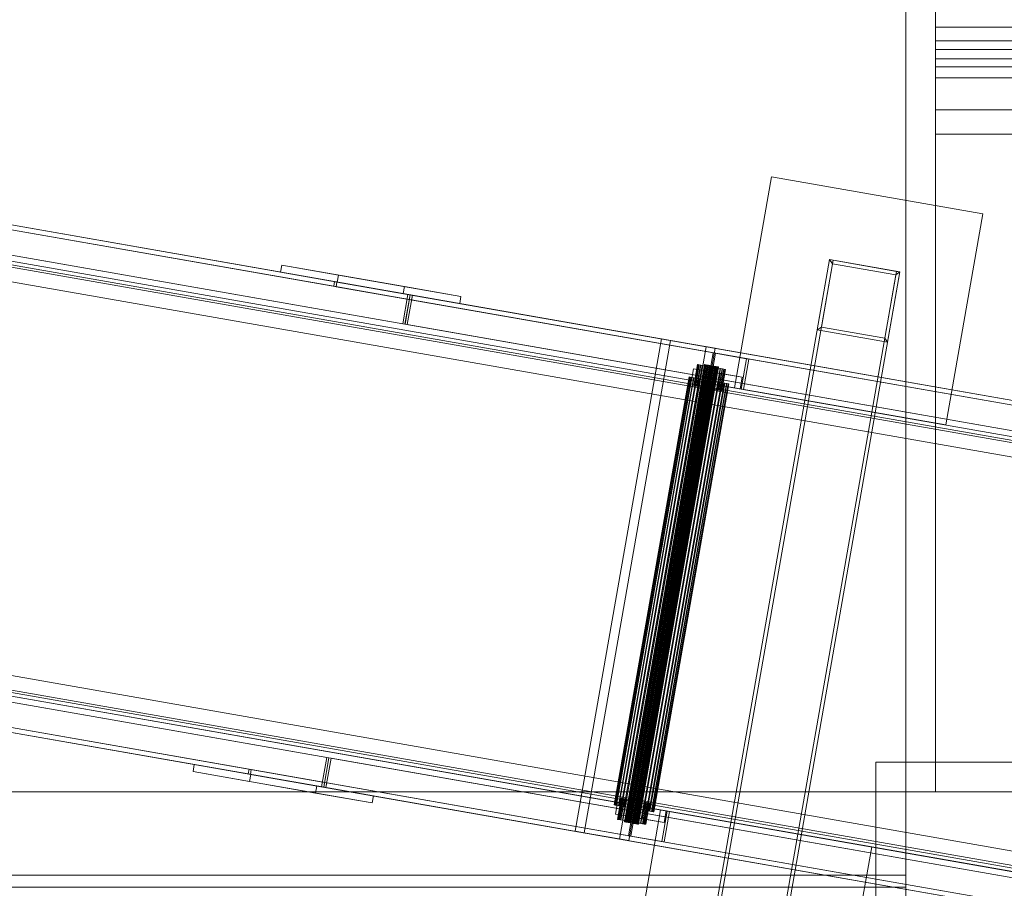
# Model space of a CAD drawing. Header units: millimetres. Extents: x -4395 to 65662, y -65530 to 6847.
# Tile 716 of 1034: x 25056 to 25883, y -19411 to -18681. Entities that reach past the tile are written whole.
import ezdxf

# ---------------------------------------------------------------- set-up
doc = ezdxf.new("R2010")
doc.units = ezdxf.units.MM
doc.layers.add('superior_briquetadora', color=7, linetype='Continuous', lineweight=0)
doc.layers.add('superior_C07', color=7, linetype='Continuous', lineweight=0)

msp = doc.modelspace()

# ---------------------------------------------------------------- linework, layer by layer
at = {"layer": 'superior_briquetadora'}
for p, q in [((25825.067, -18720.639), (25825.067, -17660)), ((25800.067, -19330), (25800.067, -18320)), ((25800.067, -19330), (25800.067, -18460)), ((25800.067, -19330), (25800.067, -18500)), ((25825.067, -18714.105), (25825.067, -18674.804)), ((25825.067, -18687.386), (25825.067, -18698.89)), ((25825.067, -18706.157), (25825.067, -18687.386)), ((25825.067, -18687.386), (25925.067, -18687.386)), ((25825.067, -18706.157), (25825.067, -18698.89)), ((25825.067, -18698.89), (25925.067, -18698.89)), ((25825.067, -18706.157), (25925.067, -18706.157)), ((25825.067, -18730), (25825.067, -18714.105)), ((25825.067, -18714.105), (25925.067, -18714.105)), ((25825.067, -19330), (25825.067, -18720.639)), ((25825.067, -18720.639), (25925.067, -18720.639)), ((25825.067, -18756.963), (25825.067, -18730)), ((25825.067, -18730), (25925.067, -18730)), ((25825.067, -18777.418), (25825.067, -18756.963)), ((25825.067, -18756.963), (25925.067, -18756.963)), ((25825.067, -19330), (25825.067, -18777.418)), ((25825.067, -18777.418), (25925.067, -18777.418)), ((25775.067, -19505), (25775.067, -19305)), ((25775.067, -19305), (25975.067, -19305)), ((23900.067, -19330), (25800.067, -19330)), ((25800.067, -19480), (25800.067, -19330)), ((25800.067, -19330), (25950.067, -19330)), ((25825.067, -19330), (25925.067, -19330)), ((23900.067, -19400), (25800.067, -19400)), ((25800.067, -19410), (25800.067, -19400)), ((23900.067, -19410), (25800.067, -19410))]:
    msp.add_line(p, q, dxfattribs=at)
at = {"layer": 'superior_C07'}
for p, q in [((19912.211, -17953.073), (26602.846, -19126.05)), ((26604.684, -19126.372), (19914.049, -17953.396)), ((26602.155, -19129.99), (19911.52, -17957.013)), ((26644.814, -19133.408), (19954.179, -17960.431)), ((19955.098, -17960.592), (26645.733, -19133.569)), ((26647.571, -19133.891), (19956.936, -17960.915)), ((19953.488, -17964.371), (26644.123, -19137.348)), ((26598.529, -19150.675), (19907.894, -17977.698)), ((19909.732, -17978.02), (26600.367, -19150.997)), ((26641.416, -19158.193), (19950.781, -17985.217)), ((19952.619, -17985.539), (26643.254, -19158.516)), ((20132.236, -17995.708), (26504.587, -19112.885)), ((26506.425, -19113.207), (20134.074, -17996.031)), ((20004.474, -18004.783), (26564.051, -19154.783)), ((26564.97, -19154.944), (20005.393, -18004.944)), ((20036.027, -18010.314), (26595.604, -19160.314)), ((26596.523, -19160.475), (20036.946, -18010.475)), ((26540.7, -19148.658), (20093.459, -18018.353)), ((20093.977, -18015.398), (26541.218, -19145.703)), ((20100.637, -18021.641), (26529.156, -19148.665)), ((26530.075, -19148.826), (20101.556, -18021.803)), ((20104.181, -18020.232), (26551.422, -19150.538)), ((26551.94, -19147.583), (20104.699, -18017.277)), ((26497.162, -19155.239), (20124.811, -18038.062)), ((20126.649, -18038.385), (26499, -19155.561)), ((19844.001, -18342.14), (26534.636, -19515.116)), ((26536.474, -19515.438), (19845.839, -18342.462)), ((19886.889, -18349.658), (26577.524, -19522.635)), ((26579.362, -19522.957), (19888.727, -18349.981)), ((26503.612, -19499.525), (19944.035, -18349.525)), ((19944.954, -18349.686), (26504.531, -19499.686)), ((26535.165, -19505.056), (19975.588, -18355.056)), ((19976.507, -18355.217), (26536.084, -19505.217)), ((20068.516, -18359.165), (26440.867, -19476.341)), ((26442.705, -19476.664), (20070.354, -18359.487)), ((26530.319, -19539.741), (19839.684, -18366.764)), ((19840.375, -18362.824), (26531.01, -19535.801)), ((19841.522, -18367.086), (26532.157, -19540.063)), ((20032.329, -18367.035), (26479.571, -19497.34)), ((26468.717, -19493.407), (20040.198, -18366.384)), ((20041.117, -18366.545), (26469.636, -19493.568)), ((26490.293, -19499.22), (20043.051, -18368.914)), ((19881.652, -18374.122), (26572.287, -19547.098)), ((26572.978, -19543.158), (19882.343, -18370.182)), ((26573.206, -19547.259), (19882.571, -18374.283)), ((19884.41, -18374.605), (26575.045, -19547.582)), ((26479.053, -19500.295), (20031.811, -18369.989)), ((20042.533, -18371.869), (26489.775, -19502.175)), ((26433.442, -19518.695), (20061.091, -18401.519)), ((20062.929, -18401.841), (26435.28, -19519.018)), ((24198.865, -18704.593), (25320.349, -18901.208)), ((25319.658, -18905.147), (24198.175, -18708.533)), ((24260.439, -18715.388), (25381.922, -18912.002)), ((25383.76, -18912.325), (24262.277, -18715.71)), ((24261.586, -18719.65), (25383.07, -18916.265)), ((25377.605, -18936.627), (24256.122, -18740.013)), ((24257.96, -18740.335), (25379.443, -18936.949)), ((25656.339, -18990.57), (25687.422, -18813.274)), ((25687.422, -18813.274), (25864.718, -18844.357)), ((25864.718, -18844.357), (25833.635, -19021.653)), ((25274.988, -18893.255), (25276.024, -18887.345)), ((25276.024, -18887.345), (25378.998, -18905.398)), ((25276.024, -18887.345), (25323.506, -18895.67)), ((25736.16, -18882.733), (25632.55, -19473.72)), ((25635.505, -19474.238), (25739.115, -18883.251)), ((25736.16, -18882.733), (25725.799, -18941.832)), ((25738.597, -18886.206), (25729.272, -18939.395)), ((25795.258, -18893.094), (25736.16, -18882.733)), ((25738.597, -18886.206), (25736.16, -18882.733)), ((25739.115, -18883.251), (25736.16, -18882.733)), ((25791.785, -18895.531), (25738.597, -18886.206)), ((25739.115, -18883.251), (25792.304, -18892.576)), ((25377.962, -18911.308), (25274.988, -18893.255)), ((25274.988, -18893.255), (25322.47, -18901.58)), ((25323.506, -18895.67), (25322.47, -18901.58)), ((25426.481, -18913.723), (25323.506, -18895.67)), ((25792.304, -18892.576), (25688.694, -19483.563)), ((25691.649, -19484.081), (25795.258, -18893.094)), ((25782.461, -18948.72), (25791.785, -18895.531)), ((25784.898, -18952.193), (25795.258, -18893.094)), ((25795.258, -18893.094), (25791.785, -18895.531)), ((25795.258, -18893.094), (25792.304, -18892.576)), ((25320.349, -18901.208), (25319.658, -18905.147)), ((25319.658, -18905.147), (25383.07, -18916.265)), ((25383.76, -18912.325), (25320.349, -18901.208)), ((25321.53, -18905.476), (25322.221, -18901.536)), ((26443.013, -19102.09), (25321.53, -18905.476)), ((25321.53, -18905.476), (25384.942, -18916.593)), ((25322.221, -18901.536), (26443.704, -19098.15)), ((25322.221, -18901.536), (25385.632, -18912.653)), ((25322.47, -18901.58), (25425.445, -18919.633)), ((25378.998, -18905.398), (25377.962, -18911.308)), ((25426.481, -18913.723), (25378.998, -18905.398)), ((25381.922, -18912.002), (25377.605, -18936.627)), ((25377.962, -18911.308), (25425.445, -18919.633)), ((25379.443, -18936.949), (25383.76, -18912.325)), ((25379.477, -18936.955), (25383.794, -18912.331)), ((25385.632, -18912.653), (25381.315, -18937.277)), ((25383.76, -18912.325), (25381.922, -18912.002)), ((25383.07, -18916.265), (25383.76, -18912.325)), ((25383.794, -18912.331), (26505.278, -19108.945)), ((25383.794, -18912.331), (25385.632, -18912.653)), ((25385.632, -18912.653), (25384.942, -18916.593)), ((26507.116, -19109.267), (25385.632, -18912.653)), ((25425.445, -18919.633), (25426.481, -18913.723)), ((25384.942, -18916.593), (26506.425, -19113.207)), ((25377.605, -18936.627), (25379.443, -18936.949)), ((26500.961, -19133.569), (25379.477, -18936.955)), ((25379.477, -18936.955), (25381.315, -18937.277)), ((25381.315, -18937.277), (26502.799, -19133.891)), ((25729.272, -18939.395), (25725.799, -18941.832)), ((25729.272, -18939.395), (25782.461, -18948.72)), ((25725.799, -18941.832), (25784.898, -18952.193)), ((25522.338, -19363.025), (25594.864, -18949.335)), ((25602.523, -18950.677), (25529.996, -19364.368)), ((25632.31, -18955.899), (25559.783, -19369.59)), ((25594.864, -18949.335), (25632.31, -18955.899)), ((25594.864, -18949.335), (25602.523, -18950.677)), ((25639.968, -18957.242), (25602.523, -18950.677)), ((25639.968, -18957.242), (25632.31, -18955.899)), ((25782.461, -18948.72), (25784.898, -18952.193)), ((25567.441, -19370.933), (25639.968, -18957.242)), ((25633.882, -18986.633), (25638.372, -18961.023)), ((25640.21, -18961.345), (25635.72, -18986.955)), ((25638.372, -18961.023), (25666.456, -18965.947)), ((25638.372, -18961.023), (25640.21, -18961.345)), ((25668.294, -18966.269), (25640.21, -18961.345)), ((25631.143, -18970.924), (25563.797, -19355.065)), ((25631.168, -18970.928), (25563.822, -19355.069)), ((25631.344, -18970.959), (25563.998, -19355.1)), ((25564.072, -19355.113), (25631.419, -18970.972)), ((25631.764, -18971.032), (25564.418, -19355.174)), ((25631.885, -18971.054), (25564.539, -19355.195)), ((25632.387, -18971.142), (25565.04, -19355.283)), ((25632.549, -18971.17), (25565.203, -19355.311)), ((25633.188, -18971.282), (25565.842, -19355.423)), ((25633.386, -18971.317), (25566.04, -19355.458)), ((25634.137, -18971.448), (25566.791, -19355.59)), ((25634.363, -18971.488), (25567.017, -19355.629)), ((25635.197, -18971.634), (25567.851, -19355.776)), ((25635.443, -18971.677), (25568.097, -19355.819)), ((25636.328, -18971.833), (25568.982, -19355.974)), ((25636.584, -18971.877), (25569.238, -19356.019)), ((25637.487, -18972.036), (25570.14, -19356.177)), ((25637.742, -18972.081), (25570.396, -19356.222)), ((25638.628, -18972.236), (25571.281, -19356.377)), ((25638.873, -18972.279), (25571.527, -19356.42)), ((25639.707, -18972.425), (25572.361, -19356.566)), ((25639.934, -18972.465), (25572.588, -19356.606)), ((25640.684, -18972.596), (25573.338, -19356.738)), ((25640.883, -18972.631), (25573.537, -19356.772)), ((25641.521, -18972.743), (25574.175, -19356.884)), ((25641.684, -18972.772), (25574.338, -19356.913)), ((25642.186, -18972.86), (25574.839, -19357.001)), ((25642.307, -18972.881), (25574.96, -19357.022)), ((25642.652, -18972.941), (25575.306, -19357.083)), ((25625.077, -18970.875), (25621.969, -18988.605)), ((25625.128, -18970.884), (25622.019, -18988.614)), ((25625.48, -18970.946), (25622.372, -18988.676)), ((25622.521, -18988.702), (25625.629, -18970.972)), ((25626.32, -18971.093), (25623.212, -18988.823)), ((25626.562, -18971.136), (25623.454, -18988.865)), ((25627.565, -18971.312), (25624.457, -18989.041)), ((25627.891, -18971.369), (25624.783, -18989.098)), ((25625.128, -18970.884), (25625.077, -18970.875)), ((25625.077, -18970.875), (25625.48, -18970.946)), ((25625.629, -18970.972), (25625.128, -18970.884)), ((25625.48, -18970.946), (25626.32, -18971.093)), ((25626.562, -18971.136), (25625.629, -18970.972)), ((25629.168, -18971.593), (25626.059, -18989.322)), ((25626.32, -18971.093), (25627.565, -18971.312)), ((25629.565, -18971.662), (25626.456, -18989.392)), ((25627.891, -18971.369), (25626.562, -18971.136)), ((25627.565, -18971.312), (25629.168, -18971.593)), ((25629.565, -18971.662), (25627.891, -18971.369)), ((25631.066, -18971.925), (25627.957, -18989.655)), ((25631.519, -18972.005), (25628.41, -18989.734)), ((25629.168, -18971.593), (25631.066, -18971.925)), ((25631.519, -18972.005), (25629.565, -18971.662)), ((25633.187, -18972.297), (25630.078, -18990.027)), ((25633.678, -18972.383), (25630.57, -18990.113)), ((25631.066, -18971.925), (25633.187, -18972.297)), ((25631.168, -18970.928), (25631.143, -18970.924)), ((25631.143, -18970.924), (25631.344, -18970.959)), ((25631.419, -18970.972), (25631.168, -18970.928)), ((25631.344, -18970.959), (25631.764, -18971.032)), ((25631.885, -18971.054), (25631.419, -18970.972)), ((25633.678, -18972.383), (25631.519, -18972.005)), ((25631.764, -18971.032), (25632.387, -18971.142)), ((25632.549, -18971.17), (25631.885, -18971.054)), ((25635.449, -18972.694), (25632.341, -18990.423)), ((25632.387, -18971.142), (25633.188, -18971.282)), ((25633.386, -18971.317), (25632.549, -18971.17)), ((25635.96, -18972.783), (25632.852, -18990.513)), ((25633.187, -18972.297), (25635.449, -18972.694)), ((25633.188, -18971.282), (25634.137, -18971.448)), ((25634.363, -18971.488), (25633.386, -18971.317)), ((25635.96, -18972.783), (25633.678, -18972.383)), ((25634.137, -18971.448), (25635.197, -18971.634)), ((25635.443, -18971.677), (25634.363, -18971.488)), ((25635.197, -18971.634), (25636.328, -18971.833)), ((25636.584, -18971.877), (25635.443, -18971.677)), ((25635.449, -18972.694), (25637.765, -18973.1)), ((25638.276, -18973.189), (25635.96, -18972.783)), ((25636.328, -18971.833), (25637.487, -18972.036)), ((25637.742, -18972.081), (25636.584, -18971.877)), ((25637.487, -18972.036), (25638.628, -18972.236)), ((25638.873, -18972.279), (25637.742, -18972.081)), ((25638.628, -18972.236), (25639.707, -18972.425)), ((25639.934, -18972.465), (25638.873, -18972.279)), ((25639.707, -18972.425), (25640.684, -18972.596)), ((25640.883, -18972.631), (25639.934, -18972.465)), ((25640.684, -18972.596), (25641.521, -18972.743)), ((25641.684, -18972.772), (25640.883, -18972.631)), ((25641.521, -18972.743), (25642.186, -18972.86)), ((25642.307, -18972.881), (25641.684, -18972.772)), ((25642.186, -18972.86), (25642.652, -18972.941)), ((25642.727, -18972.954), (25642.307, -18972.881)), ((25642.652, -18972.941), (25642.903, -18972.985)), ((25666.456, -18965.947), (25661.966, -18991.556)), ((25663.804, -18991.878), (25668.294, -18966.269)), ((25668.294, -18966.269), (25666.456, -18965.947)), ((25642.727, -18972.954), (25575.38, -19357.096)), ((25642.903, -18972.985), (25575.557, -19357.127)), ((25642.928, -18972.99), (25575.582, -19357.131)), ((25620.148, -18984.225), (25621.875, -18974.375)), ((25621.875, -18974.375), (25644.342, -18978.314)), ((25621.875, -18974.375), (25640.255, -18977.597)), ((25637.765, -18973.1), (25634.657, -18990.829)), ((25638.276, -18973.189), (25635.168, -18990.919)), ((25640.047, -18973.5), (25636.939, -18991.229)), ((25640.539, -18973.586), (25637.43, -18991.316)), ((25637.765, -18973.1), (25640.047, -18973.5)), ((25640.539, -18973.586), (25638.276, -18973.189)), ((25640.255, -18977.597), (25638.528, -18987.447)), ((25642.207, -18973.878), (25639.098, -18991.608)), ((25642.66, -18973.958), (25639.551, -18991.687)), ((25640.047, -18973.5), (25642.207, -18973.878)), ((25662.722, -18981.536), (25640.255, -18977.597)), ((25642.66, -18973.958), (25640.539, -18973.586)), ((25644.161, -18974.221), (25641.052, -18991.951)), ((25644.558, -18974.291), (25641.449, -18992.02)), ((25642.207, -18973.878), (25644.161, -18974.221)), ((25644.342, -18978.314), (25642.615, -18988.164)), ((25644.558, -18974.291), (25642.66, -18973.958)), ((25645.834, -18974.514), (25642.726, -18992.244)), ((25642.928, -18972.99), (25642.727, -18972.954)), ((25642.903, -18972.985), (25642.928, -18972.99)), ((25646.16, -18974.572), (25643.052, -18992.301)), ((25647.163, -18974.747), (25644.055, -18992.477)), ((25644.161, -18974.221), (25645.834, -18974.514)), ((25647.405, -18974.79), (25644.297, -18992.519)), ((25662.722, -18981.536), (25644.342, -18978.314)), ((25646.16, -18974.572), (25644.558, -18974.291)), ((25648.096, -18974.911), (25644.988, -18992.641)), ((25648.245, -18974.937), (25645.137, -18992.667)), ((25648.598, -18974.999), (25645.489, -18992.729)), ((25648.648, -18975.008), (25645.54, -18992.737)), ((25645.834, -18974.514), (25647.163, -18974.747)), ((25647.405, -18974.79), (25646.16, -18974.572)), ((25647.163, -18974.747), (25648.096, -18974.911)), ((25648.245, -18974.937), (25647.405, -18974.79)), ((25648.096, -18974.911), (25648.598, -18974.999)), ((25648.648, -18975.008), (25648.245, -18974.937)), ((25648.598, -18974.999), (25648.648, -18975.008)), ((25618.181, -18981.342), (25555.152, -19340.859)), ((25618.252, -18981.354), (25555.223, -19340.871)), ((25618.751, -18981.442), (25555.722, -19340.959)), ((25555.933, -19340.996), (25618.963, -18981.479)), ((25619.941, -18981.65), (25556.912, -19341.167)), ((25620.284, -18981.711), (25557.255, -19341.227)), ((25621.705, -18981.96), (25558.676, -19341.476)), ((25622.167, -18982.041), (25559.138, -19341.557)), ((25623.975, -18982.358), (25560.946, -19341.874)), ((25624.538, -18982.456), (25561.509, -19341.973)), ((25626.664, -18982.829), (25563.635, -19342.346)), ((25627.306, -18982.942), (25564.277, -19342.458)), ((25629.669, -18983.356), (25566.64, -19342.873)), ((25630.365, -18983.478), (25567.336, -19342.995)), ((25632.874, -18983.918), (25569.845, -19343.434)), ((25633.598, -18984.045), (25570.569, -19343.561)), ((25636.156, -18984.493), (25573.126, -19344.01)), ((25636.88, -18984.62), (25573.851, -19344.137)), ((25639.388, -18985.06), (25576.359, -19344.577)), ((25640.085, -18985.182), (25577.055, -19344.699)), ((25642.447, -18985.596), (25579.418, -19345.113)), ((25643.089, -18985.709), (25580.06, -19345.225)), ((25645.216, -18986.081), (25582.187, -19345.598)), ((25645.778, -18986.18), (25582.749, -19345.697)), ((25647.587, -18986.497), (25584.558, -19346.014)), ((25648.048, -18986.578), (25585.019, -19346.095)), ((25649.469, -18986.827), (25586.44, -19346.344)), ((25649.812, -18986.887), (25586.783, -19346.404)), ((25650.791, -18987.059), (25587.762, -19346.576)), ((25651.002, -18987.096), (25587.973, -19346.613)), ((25651.501, -18987.183), (25588.472, -19346.7)), ((25651.573, -18987.196), (25588.543, -19346.713)), ((25618.252, -18981.354), (25618.181, -18981.342)), ((25618.181, -18981.342), (25618.751, -18981.442)), ((25618.963, -18981.479), (25618.252, -18981.354)), ((25618.751, -18981.442), (25619.941, -18981.65)), ((25620.284, -18981.711), (25618.963, -18981.479)), ((25619.941, -18981.65), (25621.705, -18981.96)), ((25642.615, -18988.164), (25620.148, -18984.225)), ((25620.148, -18984.225), (25638.528, -18987.447)), ((25622.167, -18982.041), (25620.284, -18981.711)), ((25621.705, -18981.96), (25623.975, -18982.358)), ((25622.372, -18988.676), (25621.969, -18988.605)), ((25621.969, -18988.605), (25622.019, -18988.614)), ((25622.019, -18988.614), (25622.521, -18988.702)), ((25624.538, -18982.456), (25622.167, -18982.041)), ((25623.212, -18988.823), (25622.372, -18988.676)), ((25622.521, -18988.702), (25623.454, -18988.865)), ((25624.457, -18989.041), (25623.212, -18988.823)), ((25623.454, -18988.865), (25624.783, -18989.098)), ((25623.975, -18982.358), (25626.664, -18982.829)), ((25626.059, -18989.322), (25624.457, -18989.041)), ((25627.306, -18982.942), (25624.538, -18982.456)), ((25624.783, -18989.098), (25626.456, -18989.392)), ((25627.957, -18989.655), (25626.059, -18989.322)), ((25626.456, -18989.392), (25628.41, -18989.734)), ((25626.664, -18982.829), (25629.669, -18983.356)), ((25630.365, -18983.478), (25627.306, -18982.942)), ((25629.669, -18983.356), (25632.874, -18983.918)), ((25633.598, -18984.045), (25630.365, -18983.478)), ((25632.874, -18983.918), (25636.156, -18984.493)), ((25636.88, -18984.62), (25633.598, -18984.045)), ((25661.966, -18991.556), (25633.882, -18986.633)), ((25633.882, -18986.633), (25635.72, -18986.955)), ((25635.72, -18986.955), (25663.804, -18991.878)), ((25636.156, -18984.493), (25639.388, -18985.06)), ((25640.085, -18985.182), (25636.88, -18984.62)), ((25638.528, -18987.447), (25660.995, -18991.386)), ((25639.388, -18985.06), (25642.447, -18985.596)), ((25643.089, -18985.709), (25640.085, -18985.182)), ((25642.447, -18985.596), (25645.216, -18986.081)), ((25642.615, -18988.164), (25660.995, -18991.386)), ((25645.778, -18986.18), (25643.089, -18985.709)), ((25645.216, -18986.081), (25647.587, -18986.497)), ((25648.048, -18986.578), (25645.778, -18986.18)), ((25647.587, -18986.497), (25649.469, -18986.827)), ((25649.812, -18986.887), (25648.048, -18986.578)), ((25649.469, -18986.827), (25650.791, -18987.059)), ((25651.002, -18987.096), (25649.812, -18986.887)), ((25650.791, -18987.059), (25651.501, -18987.183)), ((25651.573, -18987.196), (25651.002, -18987.096)), ((25651.501, -18987.183), (25651.573, -18987.196)), ((25660.995, -18991.386), (25662.722, -18981.536)), ((25630.078, -18990.027), (25627.957, -18989.655)), ((25628.41, -18989.734), (25630.57, -18990.113)), ((25632.341, -18990.423), (25630.078, -18990.027)), ((25630.57, -18990.113), (25632.852, -18990.513)), ((25634.657, -18990.829), (25632.341, -18990.423)), ((25632.852, -18990.513), (25635.168, -18990.919)), ((25636.939, -18991.229), (25634.657, -18990.829)), ((25635.168, -18990.919), (25637.43, -18991.316)), ((25639.098, -18991.608), (25636.939, -18991.229)), ((25637.43, -18991.316), (25639.551, -18991.687)), ((25641.052, -18991.951), (25639.098, -18991.608)), ((25639.551, -18991.687), (25641.449, -18992.02)), ((25642.726, -18992.244), (25641.052, -18991.951)), ((25641.449, -18992.02), (25643.052, -18992.301)), ((25644.055, -18992.477), (25642.726, -18992.244)), ((25643.052, -18992.301), (25644.297, -18992.519)), ((25644.988, -18992.641), (25644.055, -18992.477)), ((25644.297, -18992.519), (25645.137, -18992.667)), ((25645.489, -18992.729), (25644.988, -18992.641)), ((25645.137, -18992.667), (25645.54, -18992.737)), ((25645.54, -18992.737), (25645.489, -18992.729)), ((25833.635, -19021.653), (25656.339, -18990.57)), ((25661.966, -18991.556), (25663.804, -18991.878)), ((24192.229, -19104.454), (25313.713, -19301.069)), ((25315.551, -19301.391), (24194.067, -19104.777)), ((25247.822, -19314.898), (24126.339, -19118.284)), ((24127.029, -19114.344), (25248.513, -19310.958)), ((25309.396, -19325.693), (24187.912, -19129.079)), ((24189.75, -19129.401), (25311.234, -19326.015)), ((25311.924, -19322.075), (24190.441, -19125.461)), ((25313.713, -19301.069), (25309.396, -19325.693)), ((25311.234, -19326.015), (25315.551, -19301.391)), ((25311.268, -19326.021), (25315.585, -19301.397)), ((25317.423, -19301.719), (25313.106, -19326.343)), ((25315.551, -19301.391), (25313.713, -19301.069)), ((25315.585, -19301.397), (26437.068, -19498.011)), ((25315.585, -19301.397), (25317.423, -19301.719)), ((26438.906, -19498.333), (25317.423, -19301.719)), ((25201.425, -19312.856), (25202.461, -19306.946)), ((25202.461, -19306.946), (25305.436, -19324.999)), ((25202.461, -19306.946), (25249.944, -19315.27)), ((25248.513, -19310.958), (25247.822, -19314.898)), ((25311.924, -19322.075), (25248.513, -19310.958)), ((25249.694, -19315.226), (25250.385, -19311.286)), ((25250.385, -19311.286), (26371.868, -19507.901)), ((25250.385, -19311.286), (25313.797, -19322.404)), ((25304.4, -19330.909), (25201.425, -19312.856)), ((25201.425, -19312.856), (25248.908, -19321.18)), ((25247.822, -19314.898), (25311.234, -19326.015)), ((25249.944, -19315.27), (25248.908, -19321.18)), ((26371.177, -19511.84), (25249.694, -19315.226)), ((25249.694, -19315.226), (25313.106, -19326.343)), ((25352.918, -19333.323), (25249.944, -19315.27)), ((25248.908, -19321.18), (25351.882, -19339.233)), ((25305.436, -19324.999), (25304.4, -19330.909)), ((25352.918, -19333.323), (25305.436, -19324.999)), ((25309.396, -19325.693), (25311.234, -19326.015)), ((25311.234, -19326.015), (25311.924, -19322.075)), ((26432.751, -19522.635), (25311.268, -19326.021)), ((25311.268, -19326.021), (25313.106, -19326.343)), ((25313.797, -19322.404), (25313.106, -19326.343)), ((25313.106, -19326.343), (26434.589, -19522.958)), ((26435.28, -19519.018), (25313.797, -19322.404)), ((25304.4, -19330.909), (25351.882, -19339.233)), ((25351.882, -19339.233), (25352.918, -19333.323)), ((25561.185, -19335.317), (25558.077, -19353.047)), ((25561.235, -19335.326), (25558.127, -19353.056)), ((25561.587, -19335.388), (25558.479, -19353.117)), ((25558.628, -19353.143), (25561.737, -19335.414)), ((25562.427, -19335.535), (25559.319, -19353.265)), ((25562.67, -19335.577), (25559.561, -19353.307)), ((25563.673, -19335.753), (25560.564, -19353.483)), ((25563.998, -19335.81), (25560.89, -19353.54)), ((25561.235, -19335.326), (25561.185, -19335.317)), ((25561.185, -19335.317), (25561.587, -19335.388)), ((25561.737, -19335.414), (25561.235, -19335.326)), ((25561.587, -19335.388), (25562.427, -19335.535)), ((25562.67, -19335.577), (25561.737, -19335.414)), ((25565.275, -19336.034), (25562.167, -19353.764)), ((25562.427, -19335.535), (25563.673, -19335.753)), ((25565.672, -19336.104), (25562.564, -19353.833)), ((25563.998, -19335.81), (25562.67, -19335.577)), ((25563.673, -19335.753), (25565.275, -19336.034)), ((25565.672, -19336.104), (25563.998, -19335.81)), ((25567.173, -19336.367), (25564.065, -19354.097)), ((25567.626, -19336.446), (25564.518, -19354.176)), ((25565.275, -19336.034), (25567.173, -19336.367)), ((25567.626, -19336.446), (25565.672, -19336.104)), ((25569.294, -19336.739), (25566.186, -19354.468)), ((25569.786, -19336.825), (25566.677, -19354.555)), ((25567.173, -19336.367), (25569.294, -19336.739)), ((25569.786, -19336.825), (25567.626, -19336.446)), ((25569.294, -19336.739), (25571.556, -19337.135)), ((25572.067, -19337.225), (25569.786, -19336.825)), ((25555.722, -19340.959), (25555.152, -19340.859)), ((25555.152, -19340.859), (25555.223, -19340.871)), ((25555.223, -19340.871), (25555.933, -19340.996)), ((25556.912, -19341.167), (25555.722, -19340.959)), ((25555.933, -19340.996), (25557.255, -19341.227)), ((25556.256, -19348.666), (25557.982, -19338.817)), ((25558.676, -19341.476), (25556.912, -19341.167)), ((25557.255, -19341.227), (25559.138, -19341.557)), ((25557.982, -19338.817), (25580.45, -19342.756)), ((25557.982, -19338.817), (25576.363, -19342.039)), ((25560.946, -19341.874), (25558.676, -19341.476)), ((25559.138, -19341.557), (25561.509, -19341.973)), ((25563.635, -19342.346), (25560.946, -19341.874)), ((25561.509, -19341.973), (25564.277, -19342.458)), ((25566.64, -19342.873), (25563.635, -19342.346)), ((25564.277, -19342.458), (25567.336, -19342.995)), ((25569.845, -19343.434), (25566.64, -19342.873)), ((25567.227, -19366.834), (25571.716, -19341.224)), ((25567.336, -19342.995), (25570.569, -19343.561)), ((25571.556, -19337.135), (25568.448, -19354.865)), ((25572.067, -19337.225), (25568.959, -19354.955)), ((25573.554, -19341.547), (25569.065, -19367.156)), ((25573.126, -19344.01), (25569.845, -19343.434)), ((25570.569, -19343.561), (25573.851, -19344.137)), ((25573.873, -19337.542), (25570.765, -19355.271)), ((25574.384, -19337.631), (25571.276, -19355.361)), ((25571.556, -19337.135), (25573.873, -19337.542)), ((25571.716, -19341.224), (25599.8, -19346.148)), ((25571.716, -19341.224), (25573.554, -19341.547)), ((25574.384, -19337.631), (25572.067, -19337.225)), ((25576.155, -19337.942), (25573.046, -19355.671)), ((25576.359, -19344.577), (25573.126, -19344.01)), ((25576.646, -19338.028), (25573.538, -19355.757)), ((25601.638, -19346.47), (25573.554, -19341.547)), ((25573.851, -19344.137), (25577.055, -19344.699)), ((25573.873, -19337.542), (25576.155, -19337.942)), ((25576.646, -19338.028), (25574.384, -19337.631)), ((25576.363, -19342.039), (25574.636, -19351.889)), ((25578.314, -19338.32), (25575.206, -19356.05)), ((25578.767, -19338.4), (25575.659, -19356.129)), ((25576.155, -19337.942), (25578.314, -19338.32)), ((25579.418, -19345.113), (25576.359, -19344.577)), ((25598.83, -19345.978), (25576.363, -19342.039)), ((25578.767, -19338.4), (25576.646, -19338.028)), ((25577.055, -19344.699), (25580.06, -19345.225)), ((25580.268, -19338.663), (25577.16, -19356.392)), ((25580.665, -19338.732), (25577.557, -19356.462)), ((25578.314, -19338.32), (25580.268, -19338.663)), ((25580.45, -19342.756), (25578.723, -19352.605)), ((25580.665, -19338.732), (25578.767, -19338.4)), ((25581.942, -19338.956), (25578.834, -19356.686)), ((25582.268, -19339.013), (25579.159, -19356.743)), ((25582.187, -19345.598), (25579.418, -19345.113)), ((25583.271, -19339.189), (25580.162, -19356.919)), ((25580.268, -19338.663), (25581.942, -19338.956)), ((25583.513, -19339.232), (25580.405, -19356.961)), ((25598.83, -19345.978), (25580.45, -19342.756)), ((25582.268, -19339.013), (25580.665, -19338.732)), ((25584.204, -19339.353), (25581.095, -19357.082)), ((25584.353, -19339.379), (25581.244, -19357.108)), ((25584.705, -19339.441), (25581.597, -19357.17)), ((25584.755, -19339.449), (25581.647, -19357.179)), ((25581.942, -19338.956), (25583.271, -19339.189)), ((25583.513, -19339.232), (25582.268, -19339.013)), ((25583.271, -19339.189), (25584.204, -19339.353)), ((25584.353, -19339.379), (25583.513, -19339.232)), ((25584.204, -19339.353), (25584.705, -19339.441)), ((25584.755, -19339.449), (25584.353, -19339.379)), ((25584.705, -19339.441), (25584.755, -19339.449)), ((25578.723, -19352.605), (25556.256, -19348.666)), ((25556.256, -19348.666), (25574.636, -19351.889)), ((25558.479, -19353.117), (25558.077, -19353.047)), ((25558.077, -19353.047), (25558.127, -19353.056)), ((25558.127, -19353.056), (25558.628, -19353.143)), ((25559.319, -19353.265), (25558.479, -19353.117)), ((25558.628, -19353.143), (25559.561, -19353.307)), ((25560.564, -19353.483), (25559.319, -19353.265)), ((25559.561, -19353.307), (25560.89, -19353.54)), ((25563.091, -19522.458), (25594.174, -19345.162)), ((25574.636, -19351.889), (25597.103, -19355.828)), ((25578.723, -19352.605), (25597.103, -19355.828)), ((25580.06, -19345.225), (25582.749, -19345.697)), ((25584.558, -19346.014), (25582.187, -19345.598)), ((25582.749, -19345.697), (25585.019, -19346.095)), ((25586.44, -19346.344), (25584.558, -19346.014)), ((25585.019, -19346.095), (25586.783, -19346.404)), ((25587.762, -19346.576), (25586.44, -19346.344)), ((25586.783, -19346.404), (25587.973, -19346.613)), ((25588.472, -19346.7), (25587.762, -19346.576)), ((25587.973, -19346.613), (25588.543, -19346.713)), ((25588.543, -19346.713), (25588.472, -19346.7)), ((25594.174, -19345.162), (25771.47, -19376.244)), ((25599.8, -19346.148), (25595.31, -19371.757)), ((25597.103, -19355.828), (25598.83, -19345.978)), ((25597.148, -19372.08), (25601.638, -19346.47)), ((25601.638, -19346.47), (25599.8, -19346.148)), ((25562.167, -19353.764), (25560.564, -19353.483)), ((25560.89, -19353.54), (25562.564, -19353.833)), ((25564.065, -19354.097), (25562.167, -19353.764)), ((25562.564, -19353.833), (25564.518, -19354.176)), ((25563.998, -19355.1), (25563.797, -19355.065)), ((25563.797, -19355.065), (25563.822, -19355.069)), ((25563.822, -19355.069), (25564.072, -19355.113)), ((25564.418, -19355.174), (25563.998, -19355.1)), ((25566.186, -19354.468), (25564.065, -19354.097)), ((25564.072, -19355.113), (25564.539, -19355.195)), ((25565.04, -19355.283), (25564.418, -19355.174)), ((25564.518, -19354.176), (25566.677, -19354.555)), ((25564.539, -19355.195), (25565.203, -19355.311)), ((25565.842, -19355.423), (25565.04, -19355.283)), ((25565.203, -19355.311), (25566.04, -19355.458)), ((25566.791, -19355.59), (25565.842, -19355.423)), ((25566.04, -19355.458), (25567.017, -19355.629)), ((25568.448, -19354.865), (25566.186, -19354.468)), ((25566.677, -19354.555), (25568.959, -19354.955)), ((25567.851, -19355.776), (25566.791, -19355.59)), ((25567.017, -19355.629), (25568.097, -19355.819)), ((25568.982, -19355.974), (25567.851, -19355.776)), ((25568.097, -19355.819), (25569.238, -19356.019)), ((25570.765, -19355.271), (25568.448, -19354.865)), ((25568.959, -19354.955), (25571.276, -19355.361)), ((25570.14, -19356.177), (25568.982, -19355.974)), ((25569.238, -19356.019), (25570.396, -19356.222)), ((25571.281, -19356.377), (25570.14, -19356.177)), ((25570.396, -19356.222), (25571.527, -19356.42)), ((25573.046, -19355.671), (25570.765, -19355.271)), ((25571.276, -19355.361), (25573.538, -19355.757)), ((25572.361, -19356.566), (25571.281, -19356.377)), ((25571.527, -19356.42), (25572.588, -19356.606)), ((25573.338, -19356.738), (25572.361, -19356.566)), ((25572.588, -19356.606), (25573.537, -19356.772)), ((25575.206, -19356.05), (25573.046, -19355.671)), ((25574.175, -19356.884), (25573.338, -19356.738)), ((25573.537, -19356.772), (25574.338, -19356.913)), ((25573.538, -19355.757), (25575.659, -19356.129)), ((25574.839, -19357.001), (25574.175, -19356.884)), ((25574.338, -19356.913), (25574.96, -19357.022)), ((25575.306, -19357.083), (25574.839, -19357.001)), ((25574.96, -19357.022), (25575.38, -19357.096)), ((25577.16, -19356.392), (25575.206, -19356.05)), ((25575.557, -19357.127), (25575.306, -19357.083)), ((25575.38, -19357.096), (25575.582, -19357.131)), ((25575.582, -19357.131), (25575.557, -19357.127)), ((25575.659, -19356.129), (25577.557, -19356.462)), ((25578.834, -19356.686), (25577.16, -19356.392)), ((25577.557, -19356.462), (25579.159, -19356.743)), ((25580.162, -19356.919), (25578.834, -19356.686)), ((25579.159, -19356.743), (25580.405, -19356.961)), ((25581.095, -19357.082), (25580.162, -19356.919)), ((25580.405, -19356.961), (25581.244, -19357.108)), ((25581.597, -19357.17), (25581.095, -19357.082)), ((25581.244, -19357.108), (25581.647, -19357.179)), ((25581.647, -19357.179), (25581.597, -19357.17)), ((25559.783, -19369.59), (25522.338, -19363.025)), ((25522.338, -19363.025), (25529.996, -19364.368)), ((25529.996, -19364.368), (25567.441, -19370.933)), ((25559.783, -19369.59), (25567.441, -19370.933)), ((25595.31, -19371.757), (25567.227, -19366.834)), ((25567.227, -19366.834), (25569.065, -19367.156)), ((25569.065, -19367.156), (25597.148, -19372.08)), ((25595.31, -19371.757), (25597.148, -19372.08)), ((25771.47, -19376.244), (25740.387, -19553.54))]:
    msp.add_line(p, q, dxfattribs=at)

doc.saveas('drawing.dxf')
